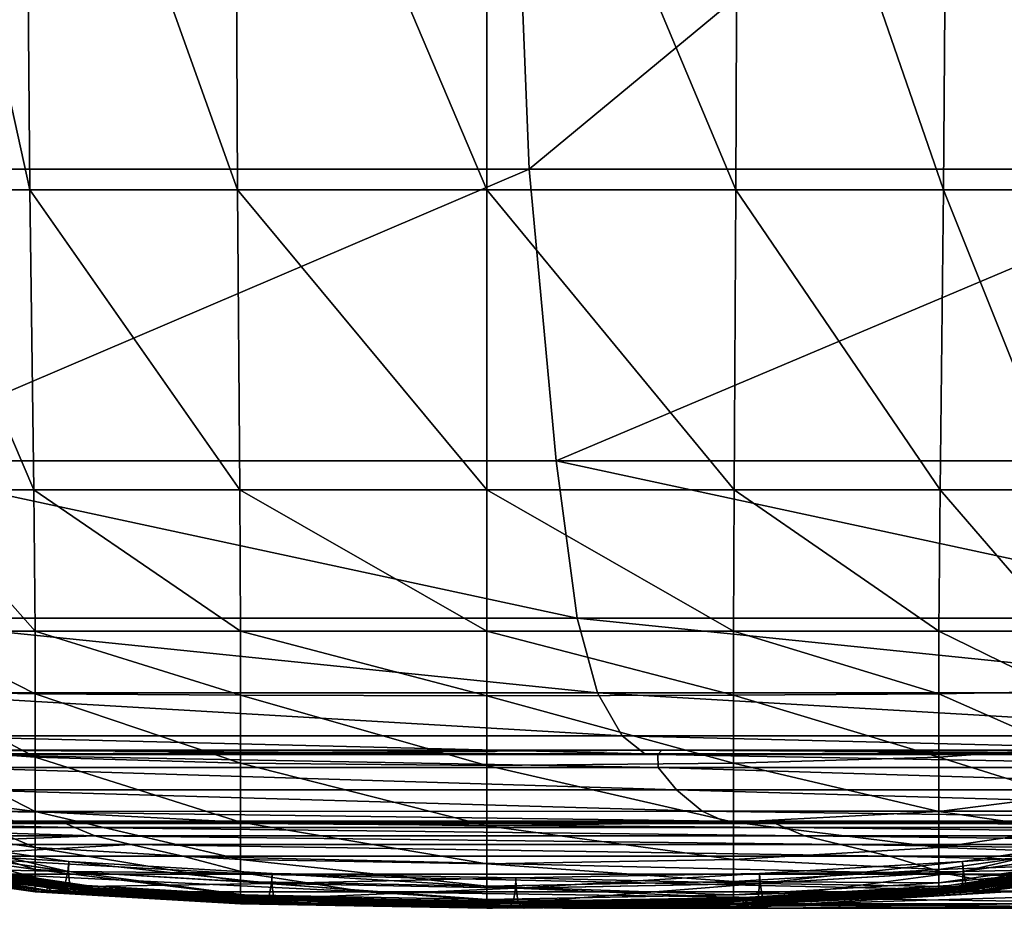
# Model space of a CAD drawing. Header units: millimetres. Extents: x 2387 to 13955, y -4964 to 364.
# Tile 549 of 656: x 7012 to 7052, y -3437 to -3400. Entities that reach past the tile are written whole.
import ezdxf

# ---------------------------------------------------------------- set-up
doc = ezdxf.new("R2010")
doc.units = ezdxf.units.MM
doc.header["$MEASUREMENT"] = 0
doc.layers.add('Predefinito', color=7, linetype='Continuous', true_color=0x000000)

msp = doc.modelspace()

# ---------------------------------------------------------------- linework, layer by layer
at = {"layer": 'Predefinito'}
for points in [[(7032.004, -3383.029, 608.076), (7003.126, -3383.029, 485.821), (7004.087, -3406.52, 485.835)], [(7004.087, -3406.52, 485.835), (7032.955, -3406.52, 608.077), (7032.004, -3383.029, 608.076)], [(7061.327, -3383.029, 730.331), (7032.004, -3383.029, 608.076), (7032.955, -3406.52, 608.077)], [(7032.955, -3406.52, 608.077), (7062.077, -3406.52, 730.32), (7061.327, -3383.029, 730.331)], [(7012.684, -3407.361, 12.171), (7007.626, -3407.361, 12.171), (7007.372, -3383.239, 12.171)], [(7007.372, -3383.239, 12.171), (7012.482, -3383.239, 12.171), (7012.684, -3407.361, 12.171)], [(7021.115, -3407.361, 12.171), (7012.684, -3407.361, 12.171), (7012.482, -3383.239, 12.171)], [(7012.482, -3383.239, 12.171), (7021, -3383.239, 12.171), (7021.115, -3407.361, 12.171)], [(7031.232, -3407.361, 12.171), (7021.115, -3407.361, 12.171), (7021, -3383.239, 12.171)], [(7021, -3383.239, 12.171), (7031.222, -3383.239, 12.171), (7031.232, -3407.361, 12.171)], [(7041.349, -3407.361, 12.171), (7031.232, -3407.361, 12.171), (7031.222, -3383.239, 12.171)], [(7031.222, -3383.239, 12.171), (7041.443, -3383.239, 12.171), (7041.349, -3407.361, 12.171)], [(7049.78, -3407.361, 12.171), (7041.349, -3407.361, 12.171), (7041.443, -3383.239, 12.171)], [(7041.443, -3383.239, 12.171), (7049.961, -3383.239, 12.171), (7049.78, -3407.361, 12.171)], [(7054.838, -3407.361, 12.171), (7049.78, -3407.361, 12.171), (7049.961, -3383.239, 12.171)], [(7049.961, -3383.239, 12.171), (7055.072, -3383.239, 12.171), (7054.838, -3407.361, 12.171)], [(7032.955, -3406.52, 608.077), (7004.087, -3406.52, 485.835), (7005.216, -3418.354, 485.845)], [(7005.216, -3418.354, 485.845), (7034.049, -3418.354, 608.078), (7032.955, -3406.52, 608.077)], [(7062.077, -3406.52, 730.32), (7032.955, -3406.52, 608.077), (7034.049, -3418.354, 608.078)], [(7034.049, -3418.354, 608.078), (7062.944, -3418.354, 730.311), (7062.077, -3406.52, 730.32)], [(7007.626, -3407.361, 12.171), (7012.684, -3407.361, 12.171), (7012.84, -3419.539, 12.261)], [(7012.84, -3419.539, 12.261), (7007.822, -3419.539, 12.261), (7007.626, -3407.361, 12.171)], [(7012.684, -3407.361, 12.171), (7021.115, -3407.361, 12.171), (7021.204, -3419.539, 12.261)], [(7021.204, -3419.539, 12.261), (7012.84, -3419.539, 12.261), (7012.684, -3407.361, 12.171)], [(7021.115, -3407.361, 12.171), (7031.232, -3407.361, 12.171), (7031.24, -3419.539, 12.261)], [(7031.24, -3419.539, 12.261), (7021.204, -3419.539, 12.261), (7021.115, -3407.361, 12.171)], [(7031.232, -3407.361, 12.171), (7041.349, -3407.361, 12.171), (7041.276, -3419.539, 12.261)], [(7041.276, -3419.539, 12.261), (7031.24, -3419.539, 12.261), (7031.232, -3407.361, 12.171)], [(7049.639, -3419.539, 12.261), (7041.276, -3419.539, 12.261), (7041.349, -3407.361, 12.171)], [(7041.349, -3407.361, 12.171), (7049.78, -3407.361, 12.171), (7049.639, -3419.539, 12.261)], [(7054.657, -3419.539, 12.261), (7049.639, -3419.539, 12.261), (7049.78, -3407.361, 12.171)], [(7049.78, -3407.361, 12.171), (7054.838, -3407.361, 12.171), (7054.657, -3419.539, 12.261)], [(7034.903, -3424.746, 608.078), (7034.049, -3418.354, 608.078), (7005.216, -3418.354, 485.845)], [(7005.216, -3418.354, 485.845), (7006.082, -3424.746, 485.849), (7034.903, -3424.746, 608.078)], [(7034.049, -3418.354, 608.078), (7034.903, -3424.746, 608.078), (7063.723, -3424.746, 730.308)], [(7063.723, -3424.746, 730.308), (7062.944, -3418.354, 730.311), (7034.049, -3418.354, 608.078)], [(7012.892, -3425.28, 12.531), (7007.888, -3425.28, 12.531), (7007.822, -3419.539, 12.261)], [(7007.822, -3419.539, 12.261), (7012.84, -3419.539, 12.261), (7012.892, -3425.28, 12.531)], [(7021.233, -3425.28, 12.531), (7012.892, -3425.28, 12.531), (7012.84, -3419.539, 12.261)], [(7012.84, -3419.539, 12.261), (7021.204, -3419.539, 12.261), (7021.233, -3425.28, 12.531)], [(7031.242, -3425.28, 12.531), (7021.233, -3425.28, 12.531), (7021.204, -3419.539, 12.261)], [(7021.204, -3419.539, 12.261), (7031.24, -3419.539, 12.261), (7031.242, -3425.28, 12.531)], [(7041.251, -3425.28, 12.531), (7031.242, -3425.28, 12.531), (7031.24, -3419.539, 12.261)], [(7031.24, -3419.539, 12.261), (7041.276, -3419.539, 12.261), (7041.251, -3425.28, 12.531)], [(7049.592, -3425.28, 12.531), (7041.251, -3425.28, 12.531), (7041.276, -3419.539, 12.261)], [(7041.276, -3419.539, 12.261), (7049.639, -3419.539, 12.261), (7049.592, -3425.28, 12.531)], [(7054.597, -3425.28, 12.531), (7049.592, -3425.28, 12.531), (7049.639, -3419.539, 12.261)], [(7049.639, -3419.539, 12.261), (7054.657, -3419.539, 12.261), (7054.597, -3425.28, 12.531)], [(7035.729, -3427.775, 608.078), (7034.903, -3424.746, 608.078), (7006.082, -3424.746, 485.849)], [(7006.082, -3424.746, 485.849), (7006.908, -3427.776, 485.849), (7035.729, -3427.775, 608.078)], [(7034.903, -3424.746, 608.078), (7035.729, -3427.775, 608.078), (7064.549, -3427.775, 730.308)], [(7064.549, -3427.775, 730.308), (7063.723, -3424.746, 730.308), (7034.903, -3424.746, 608.078)], [(7007.888, -3425.28, 12.531), (7012.892, -3425.28, 12.531), (7012.892, -3427.819, 13.072)], [(7012.892, -3427.819, 13.072), (7007.888, -3427.729, 13.072), (7007.888, -3425.28, 12.531)], [(7012.892, -3425.28, 12.531), (7021.233, -3425.28, 12.531), (7021.233, -3427.88, 13.072)], [(7021.233, -3427.88, 13.072), (7012.892, -3427.819, 13.072), (7012.892, -3425.28, 12.531)], [(7021.233, -3425.28, 12.531), (7031.242, -3425.28, 12.531), (7031.242, -3427.903, 13.072)], [(7031.242, -3427.903, 13.072), (7021.233, -3427.88, 13.072), (7021.233, -3425.28, 12.531)], [(7031.242, -3425.28, 12.531), (7041.251, -3425.28, 12.531), (7041.251, -3427.88, 13.072)], [(7041.251, -3427.88, 13.072), (7031.242, -3427.903, 13.072), (7031.242, -3425.28, 12.531)], [(7041.251, -3425.28, 12.531), (7049.592, -3425.28, 12.531), (7049.592, -3427.819, 13.072)], [(7049.592, -3427.819, 13.072), (7041.251, -3427.88, 13.072), (7041.251, -3425.28, 12.531)], [(7049.592, -3425.28, 12.531), (7054.597, -3425.28, 12.531), (7054.597, -3427.729, 13.072)], [(7054.597, -3427.729, 13.072), (7049.592, -3427.819, 13.072), (7049.592, -3425.28, 12.531)], [(7036.738, -3429.519, 608.078), (7035.729, -3427.775, 608.078), (7006.908, -3427.776, 485.849)], [(7006.908, -3427.776, 485.849), (7007.918, -3429.52, 485.849), (7036.738, -3429.519, 608.078)], [(7012.892, -3430.39, 13.973), (7007.888, -3430.028, 13.973), (7007.888, -3427.729, 13.072)], [(7007.888, -3427.729, 13.072), (7012.892, -3427.819, 13.072), (7012.892, -3430.39, 13.973)], [(7021.233, -3430.632, 13.973), (7012.892, -3430.39, 13.973), (7012.892, -3427.819, 13.072)], [(7012.892, -3427.819, 13.072), (7021.233, -3427.88, 13.072), (7021.233, -3430.632, 13.973)], [(7031.242, -3430.724, 13.973), (7021.233, -3430.632, 13.973), (7021.233, -3427.88, 13.072)], [(7021.233, -3427.88, 13.072), (7031.242, -3427.903, 13.072), (7031.242, -3430.724, 13.973)], [(7031.242, -3427.903, 13.072), (7041.251, -3427.88, 13.072), (7041.251, -3430.632, 13.973)], [(7041.251, -3430.632, 13.973), (7031.242, -3430.724, 13.973), (7031.242, -3427.903, 13.072)], [(7035.729, -3427.775, 608.078), (7036.738, -3429.519, 608.078), (7065.559, -3429.519, 730.308)], [(7065.559, -3429.519, 730.308), (7064.549, -3427.775, 730.308), (7035.729, -3427.775, 608.078)], [(7041.251, -3427.88, 13.072), (7049.592, -3427.819, 13.072), (7049.592, -3430.39, 13.973)], [(7049.592, -3430.39, 13.973), (7041.251, -3430.632, 13.973), (7041.251, -3427.88, 13.072)], [(7049.592, -3427.819, 13.072), (7054.597, -3427.729, 13.072), (7054.597, -3430.028, 13.973)], [(7054.597, -3430.028, 13.973), (7049.592, -3430.39, 13.973), (7049.592, -3427.819, 13.072)], [(7037.649, -3430.261, 608.06), (7036.738, -3429.519, 608.078), (7007.918, -3429.52, 485.849)], [(7007.918, -3429.52, 485.849), (7008.829, -3430.261, 485.831), (7037.649, -3430.261, 608.06)], [(7036.738, -3429.519, 608.078), (7037.649, -3430.261, 608.06), (7066.47, -3430.26, 730.29)], [(7066.47, -3430.26, 730.29), (7065.559, -3429.519, 730.308), (7036.738, -3429.519, 608.078)], [(7007.888, -3430.028, 13.973), (7012.892, -3430.39, 13.973), (7012.892, -3432.6, 15.235)], [(7012.892, -3432.6, 15.235), (7007.888, -3431.966, 15.235), (7007.888, -3430.028, 13.973)], [(7038.179, -3430.281, 608.005), (7037.649, -3430.261, 608.06), (7008.829, -3430.261, 485.831)], [(7008.829, -3430.261, 485.831), (7009.359, -3430.282, 485.778), (7038.179, -3430.281, 608.005)], [(7038.349, -3430.112, 607.968), (7038.179, -3430.281, 608.005), (7009.359, -3430.282, 485.778)], [(7009.359, -3430.282, 485.778), (7009.529, -3430.112, 485.742), (7038.349, -3430.112, 607.968)], [(7009.529, -3430.112, 485.742), (7009.359, -3430.282, 485.778), (7038.179, -3430.281, 608.005)], [(7038.2, -3430.811, 608.06), (7038.179, -3430.281, 608.005), (7009.359, -3430.282, 485.778)], [(7009.359, -3430.282, 485.778), (7009.38, -3430.812, 485.831), (7038.2, -3430.811, 608.06)], [(7038.179, -3430.281, 608.005), (7038.349, -3430.112, 607.968), (7009.529, -3430.112, 485.742)], [(7012.892, -3430.39, 13.973), (7021.233, -3430.632, 13.973), (7021.233, -3433.024, 15.235)], [(7021.233, -3433.024, 15.235), (7012.892, -3432.6, 15.235), (7012.892, -3430.39, 13.973)], [(7067, -3430.281, 730.237), (7066.47, -3430.26, 730.29), (7037.649, -3430.261, 608.06)], [(7037.649, -3430.261, 608.06), (7038.179, -3430.281, 608.005), (7067, -3430.281, 730.237)], [(7038.179, -3430.281, 608.005), (7038.349, -3430.112, 607.968), (7067.17, -3430.111, 730.202)], [(7067.17, -3430.111, 730.202), (7067, -3430.281, 730.237), (7038.179, -3430.281, 608.005)], [(7038.349, -3430.112, 607.968), (7038.179, -3430.281, 608.005), (7067, -3430.281, 730.237)], [(7038.179, -3430.281, 608.005), (7038.2, -3430.811, 608.06), (7067.021, -3430.811, 730.29)], [(7067.021, -3430.811, 730.29), (7067, -3430.281, 730.237), (7038.179, -3430.281, 608.005)], [(7067, -3430.281, 730.237), (7067.17, -3430.111, 730.202), (7038.349, -3430.112, 607.968)], [(7041.251, -3430.632, 13.973), (7049.592, -3430.39, 13.973), (7049.592, -3432.6, 15.235)], [(7049.592, -3430.39, 13.973), (7054.597, -3430.028, 13.973), (7054.597, -3431.966, 15.235)], [(7054.597, -3431.966, 15.235), (7049.592, -3432.6, 15.235), (7049.592, -3430.39, 13.973)], [(7021.233, -3430.632, 13.973), (7031.242, -3430.724, 13.973), (7031.242, -3433.184, 15.235)], [(7031.242, -3433.184, 15.235), (7021.233, -3433.024, 15.235), (7021.233, -3430.632, 13.973)], [(7031.242, -3430.724, 13.973), (7041.251, -3430.632, 13.973), (7041.251, -3433.024, 15.235)], [(7041.251, -3433.024, 15.235), (7031.242, -3433.184, 15.235), (7031.242, -3430.724, 13.973)], [(7049.592, -3432.6, 15.235), (7041.251, -3433.024, 15.235), (7041.251, -3430.632, 13.973)], [(7038.941, -3431.722, 608.078), (7038.2, -3430.811, 608.06), (7009.38, -3430.812, 485.831)], [(7009.38, -3430.812, 485.831), (7010.121, -3431.723, 485.849), (7038.941, -3431.722, 608.078)], [(7038.2, -3430.811, 608.06), (7038.941, -3431.722, 608.078), (7067.762, -3431.722, 730.308)], [(7067.762, -3431.722, 730.308), (7067.021, -3430.811, 730.29), (7038.2, -3430.811, 608.06)], [(7012.892, -3434.057, 16.857), (7007.888, -3433.333, 16.857), (7007.888, -3431.966, 15.235)], [(7007.888, -3431.966, 15.235), (7012.892, -3432.6, 15.235), (7012.892, -3434.057, 16.857)], [(7039.975, -3432.59, 608.078), (7038.941, -3431.722, 608.078), (7010.121, -3431.723, 485.849)], [(7010.121, -3431.723, 485.849), (7011.155, -3432.591, 485.849), (7039.975, -3432.59, 608.078)], [(7038.941, -3431.722, 608.078), (7039.975, -3432.59, 608.078), (7068.796, -3432.59, 730.308)], [(7068.796, -3432.59, 730.308), (7067.762, -3431.722, 730.308), (7038.941, -3431.722, 608.078)], [(7049.592, -3432.6, 15.235), (7054.597, -3431.966, 15.235), (7054.597, -3433.333, 16.857)], [(7040.873, -3432.99, 608.078), (7039.975, -3432.59, 608.078), (7011.155, -3432.591, 485.849)], [(7011.155, -3432.591, 485.849), (7012.053, -3432.991, 485.849), (7040.873, -3432.99, 608.078)], [(7021.233, -3434.542, 16.857), (7012.892, -3434.057, 16.857), (7012.892, -3432.6, 15.235)], [(7012.892, -3432.6, 15.235), (7021.233, -3433.024, 15.235), (7021.233, -3434.542, 16.857)], [(7039.975, -3432.59, 608.078), (7040.873, -3432.99, 608.078), (7069.694, -3432.99, 730.308)], [(7069.694, -3432.99, 730.308), (7068.796, -3432.59, 730.308), (7039.975, -3432.59, 608.078)], [(7041.251, -3433.024, 15.235), (7049.592, -3432.6, 15.235), (7049.592, -3434.057, 16.857)], [(7054.597, -3433.333, 16.857), (7049.592, -3434.057, 16.857), (7049.592, -3432.6, 15.235)], [(7002.343, -3433.087, 440.652), (7012.819, -3433.085, 485.847), (7012.053, -3432.991, 485.849)], [(7012.819, -3433.085, 485.847), (7002.343, -3433.087, 440.652), (7002.979, -3433.038, 440.646)], [(7013.457, -3433.037, 485.84), (7002.979, -3433.038, 440.646), (7003.527, -3433.031, 440.641)], [(7002.979, -3433.038, 440.646), (7013.457, -3433.037, 485.84), (7012.819, -3433.085, 485.847)], [(7003.527, -3433.031, 440.641), (7014.007, -3433.029, 485.835), (7013.457, -3433.037, 485.84)], [(7014.512, -3433.248, 485.84), (7014.007, -3433.029, 485.835), (7003.527, -3433.031, 440.641)], [(7003.527, -3433.031, 440.641), (7004.03, -3433.248, 440.645), (7014.512, -3433.248, 485.84)], [(7041.639, -3433.084, 608.076), (7040.873, -3432.99, 608.078), (7012.053, -3432.991, 485.849)], [(7012.053, -3432.991, 485.849), (7012.819, -3433.085, 485.847), (7041.639, -3433.084, 608.076)], [(7042.277, -3433.036, 608.069), (7041.639, -3433.084, 608.076), (7012.819, -3433.085, 485.847)], [(7012.819, -3433.085, 485.847), (7013.457, -3433.037, 485.84), (7042.277, -3433.036, 608.069)], [(7042.827, -3433.029, 608.064), (7042.277, -3433.036, 608.069), (7013.457, -3433.037, 485.84)], [(7013.457, -3433.037, 485.84), (7014.007, -3433.029, 485.835), (7042.827, -3433.029, 608.064)], [(7043.333, -3433.247, 608.069), (7042.827, -3433.029, 608.064), (7014.007, -3433.029, 485.835)], [(7014.007, -3433.029, 485.835), (7014.512, -3433.248, 485.84), (7043.333, -3433.247, 608.069)], [(7031.242, -3434.725, 16.857), (7021.233, -3434.542, 16.857), (7021.233, -3433.024, 15.235)], [(7021.233, -3433.024, 15.235), (7031.242, -3433.184, 15.235), (7031.242, -3434.725, 16.857)], [(7031.242, -3433.184, 15.235), (7041.251, -3433.024, 15.235), (7041.251, -3434.542, 16.857)], [(7041.251, -3434.542, 16.857), (7031.242, -3434.725, 16.857), (7031.242, -3433.184, 15.235)], [(7040.873, -3432.99, 608.078), (7041.639, -3433.084, 608.076), (7070.46, -3433.085, 730.305)], [(7070.46, -3433.085, 730.305), (7069.694, -3432.99, 730.308), (7040.873, -3432.99, 608.078)], [(7049.592, -3434.057, 16.857), (7041.251, -3434.542, 16.857), (7041.251, -3433.024, 15.235)], [(7041.639, -3433.084, 608.076), (7042.277, -3433.036, 608.069), (7071.098, -3433.036, 730.298)], [(7071.098, -3433.036, 730.298), (7070.46, -3433.085, 730.305), (7041.639, -3433.084, 608.076)], [(7042.277, -3433.036, 608.069), (7042.827, -3433.029, 608.064), (7071.648, -3433.029, 730.293)], [(7071.648, -3433.029, 730.293), (7071.098, -3433.036, 730.298), (7042.277, -3433.036, 608.069)], [(7042.827, -3433.029, 608.064), (7043.333, -3433.247, 608.069), (7072.153, -3433.247, 730.298)], [(7072.153, -3433.247, 730.298), (7071.648, -3433.029, 730.293), (7042.827, -3433.029, 608.064)], [(7004.03, -3433.248, 440.645), (7004.838, -3433.585, 440.652), (7015.32, -3433.585, 485.847)], [(7015.32, -3433.585, 485.847), (7014.512, -3433.248, 485.84), (7004.03, -3433.248, 440.645)], [(7015.32, -3433.585, 485.847), (7004.838, -3433.585, 440.652), (7006.299, -3433.936, 440.654)], [(7006.299, -3433.936, 440.654), (7016.78, -3433.936, 485.849), (7015.32, -3433.585, 485.847)], [(7007.888, -3433.333, 16.857), (7012.892, -3434.057, 16.857), (7012.892, -3434.958, 18.84)], [(7012.892, -3434.958, 18.84), (7007.888, -3434.234, 18.84), (7007.888, -3433.333, 16.857)], [(7044.142, -3433.585, 608.076), (7043.333, -3433.247, 608.069), (7014.512, -3433.248, 485.84)], [(7014.512, -3433.248, 485.84), (7015.32, -3433.585, 485.847), (7044.142, -3433.585, 608.076)], [(7045.601, -3433.935, 608.078), (7044.142, -3433.585, 608.076), (7015.32, -3433.585, 485.847)], [(7015.32, -3433.585, 485.847), (7016.78, -3433.936, 485.849), (7045.601, -3433.935, 608.078)], [(7043.333, -3433.247, 608.069), (7044.142, -3433.585, 608.076), (7072.962, -3433.585, 730.305)], [(7072.962, -3433.585, 730.305), (7072.153, -3433.247, 730.298), (7043.333, -3433.247, 608.069)], [(7044.142, -3433.585, 608.076), (7045.601, -3433.935, 608.078), (7074.421, -3433.935, 730.307)], [(7074.421, -3433.935, 730.307), (7072.962, -3433.585, 730.305), (7044.142, -3433.585, 608.076)], [(7049.592, -3434.057, 16.857), (7054.597, -3433.333, 16.857), (7054.597, -3434.234, 18.84)], [(7016.78, -3433.936, 485.849), (7006.299, -3433.936, 440.654), (7008.459, -3434.414, 440.657)], [(7008.459, -3434.414, 440.657), (7018.894, -3434.414, 485.852), (7016.78, -3433.936, 485.849)], [(7014.266, -3434.624, 426.682), (7009.317, -3433.9, 426.672), (7009.27, -3434.312, 426.572)], [(7014.25, -3435.036, 426.79), (7009.294, -3434.312, 426.782), (7009.317, -3433.9, 426.672)], [(7009.317, -3433.9, 426.672), (7014.266, -3434.624, 426.682), (7014.25, -3435.036, 426.79)], [(7047.592, -3434.414, 608.078), (7045.601, -3433.935, 608.078), (7016.78, -3433.936, 485.849)], [(7016.78, -3433.936, 485.849), (7018.894, -3434.414, 485.852), (7047.592, -3434.414, 608.078)], [(7045.601, -3433.935, 608.078), (7047.592, -3434.414, 608.078), (7076.29, -3434.414, 730.305)], [(7076.29, -3434.414, 730.305), (7074.421, -3433.935, 730.307), (7045.601, -3433.935, 608.078)], [(7050.557, -3434.624, 426.748), (7055.505, -3433.9, 426.757), (7055.55, -3434.312, 426.859)], [(7055.505, -3433.9, 426.757), (7050.557, -3434.624, 426.748), (7050.575, -3435.036, 426.641)], [(7050.575, -3435.036, 426.641), (7055.531, -3434.312, 426.649), (7055.505, -3433.9, 426.757)], [(7012.892, -3435.499, 21.183), (7007.888, -3434.775, 21.183), (7007.888, -3434.234, 18.84)], [(7007.888, -3434.234, 18.84), (7012.892, -3434.958, 18.84), (7012.892, -3435.499, 21.183)], [(7014.226, -3435.036, 426.58), (7009.27, -3434.312, 426.572), (7009.117, -3434.93, 425.705)], [(7009.27, -3434.312, 426.572), (7014.226, -3435.036, 426.58), (7014.266, -3434.624, 426.682)], [(7009.294, -3434.312, 426.782), (7014.25, -3435.036, 426.79), (7014.306, -3435.654, 427.668)], [(7014.306, -3435.654, 427.668), (7009.341, -3434.93, 427.661), (7009.294, -3434.312, 426.782)], [(7012.892, -3434.057, 16.857), (7021.233, -3434.542, 16.857), (7021.233, -3435.444, 18.84)], [(7021.233, -3435.444, 18.84), (7012.892, -3434.958, 18.84), (7012.892, -3434.057, 16.857)], [(7041.251, -3434.542, 16.857), (7049.592, -3434.057, 16.857), (7049.592, -3434.958, 18.84)], [(7054.597, -3434.234, 18.84), (7049.592, -3434.958, 18.84), (7049.592, -3434.057, 16.857)], [(7049.592, -3434.958, 18.84), (7054.597, -3434.234, 18.84), (7054.597, -3434.775, 21.183)], [(7055.531, -3434.312, 426.649), (7050.575, -3435.036, 426.641), (7050.537, -3435.654, 425.761)], [(7050.537, -3435.654, 425.761), (7055.508, -3434.93, 425.767), (7055.531, -3434.312, 426.649)], [(7055.55, -3434.312, 426.859), (7050.594, -3435.036, 426.851), (7050.557, -3434.624, 426.748)], [(7050.594, -3435.036, 426.851), (7055.55, -3434.312, 426.859), (7055.68, -3434.93, 427.732)], [(7007.888, -3434.775, 21.183), (7012.892, -3435.499, 21.183), (7012.892, -3435.769, 70.834)], [(7012.892, -3435.769, 70.834), (7007.888, -3435.046, 70.834), (7007.888, -3434.775, 21.183)], [(7008.459, -3434.414, 440.657), (7011.364, -3435.136, 440.666), (7021.666, -3435.136, 485.861)], [(7021.666, -3435.136, 485.861), (7018.894, -3434.414, 485.852), (7008.459, -3434.414, 440.657)], [(7022.514, -3435.11, 426.697), (7014.266, -3434.624, 426.682), (7014.226, -3435.036, 426.58)], [(7022.51, -3435.521, 426.804), (7014.25, -3435.036, 426.79), (7014.266, -3434.624, 426.682)], [(7014.266, -3434.624, 426.682), (7022.514, -3435.11, 426.697), (7022.51, -3435.521, 426.804)], [(7049.995, -3435.136, 608.078), (7047.592, -3434.414, 608.078), (7018.894, -3434.414, 485.852)], [(7018.894, -3434.414, 485.852), (7021.666, -3435.136, 485.861), (7049.995, -3435.136, 608.078)], [(7021.233, -3434.542, 16.857), (7031.242, -3434.725, 16.857), (7031.242, -3435.627, 18.84)], [(7031.242, -3435.627, 18.84), (7021.233, -3435.444, 18.84), (7021.233, -3434.542, 16.857)], [(7031.242, -3434.725, 16.857), (7041.251, -3434.542, 16.857), (7041.251, -3435.444, 18.84)], [(7041.251, -3435.444, 18.84), (7031.242, -3435.627, 18.84), (7031.242, -3434.725, 16.857)], [(7049.592, -3434.958, 18.84), (7041.251, -3435.444, 18.84), (7041.251, -3434.542, 16.857)], [(7050.557, -3434.624, 426.748), (7042.309, -3435.11, 426.733), (7042.314, -3435.521, 426.627)], [(7042.309, -3435.11, 426.733), (7050.557, -3434.624, 426.748), (7050.594, -3435.036, 426.851)], [(7042.314, -3435.521, 426.627), (7050.575, -3435.036, 426.641), (7050.557, -3434.624, 426.748)], [(7047.592, -3434.414, 608.078), (7049.995, -3435.136, 608.078), (7078.325, -3435.136, 730.296)], [(7078.325, -3435.136, 730.296), (7076.29, -3434.414, 730.305), (7047.592, -3434.414, 608.078)], [(7054.597, -3434.775, 21.183), (7049.592, -3435.499, 21.183), (7049.592, -3434.958, 18.84)], [(7049.592, -3435.499, 21.183), (7054.597, -3434.775, 21.183), (7054.597, -3435.046, 70.834)], [(7012.892, -3435.86, 214.742), (7007.888, -3435.136, 214.742), (7007.888, -3435.046, 70.834)], [(7007.888, -3435.046, 70.834), (7012.892, -3435.769, 70.834), (7012.892, -3435.86, 214.742)], [(7007.888, -3435.136, 214.742), (7012.892, -3435.86, 214.742), (7012.955, -3435.86, 359.721)], [(7012.955, -3435.86, 359.721), (7007.952, -3435.136, 359.72), (7007.888, -3435.136, 214.742)], [(7013.144, -3435.86, 412.584), (7008.146, -3435.136, 412.582), (7007.952, -3435.136, 359.72)], [(7007.952, -3435.136, 359.72), (7012.955, -3435.86, 359.721), (7013.144, -3435.86, 412.584)], [(7013.337, -3435.816, 417.734), (7008.344, -3435.092, 417.732), (7008.146, -3435.136, 412.582)], [(7008.146, -3435.136, 412.582), (7013.144, -3435.86, 412.584), (7013.337, -3435.816, 417.734)], [(7013.413, -3435.685, 419.574), (7008.425, -3434.961, 419.571), (7008.344, -3435.092, 417.732)], [(7008.344, -3435.092, 417.732), (7013.337, -3435.816, 417.734), (7013.413, -3435.685, 419.574)], [(7013.429, -3435.598, 419.758), (7008.443, -3434.874, 419.755), (7008.425, -3434.961, 419.571)], [(7008.425, -3434.961, 419.571), (7013.413, -3435.685, 419.574), (7013.429, -3435.598, 419.758)], [(7013.441, -3435.685, 419.944), (7008.453, -3434.961, 419.941), (7008.443, -3434.874, 419.755)], [(7008.443, -3434.874, 419.755), (7013.429, -3435.598, 419.758), (7013.441, -3435.685, 419.944)], [(7008.453, -3434.961, 419.941), (7013.441, -3435.685, 419.944), (7013.536, -3435.816, 420.877)], [(7013.536, -3435.816, 420.877), (7008.549, -3435.092, 420.874), (7008.453, -3434.961, 419.941)], [(7013.805, -3435.86, 423.306), (7008.823, -3435.136, 423.301), (7008.549, -3435.092, 420.874)], [(7008.549, -3435.092, 420.874), (7013.536, -3435.816, 420.877), (7013.805, -3435.86, 423.306)], [(7014.087, -3435.654, 425.712), (7009.117, -3434.93, 425.705), (7008.823, -3435.136, 423.301)], [(7008.823, -3435.136, 423.301), (7013.805, -3435.86, 423.306), (7014.087, -3435.654, 425.712)], [(7009.117, -3434.93, 425.705), (7014.087, -3435.654, 425.712), (7014.226, -3435.036, 426.58)], [(7014.561, -3435.86, 430.078), (7009.599, -3435.136, 430.07), (7009.341, -3434.93, 427.661)], [(7009.341, -3434.93, 427.661), (7014.306, -3435.654, 427.668), (7014.561, -3435.86, 430.078)], [(7014.835, -3435.816, 432.506), (7009.881, -3435.092, 432.496), (7009.599, -3435.136, 430.07)], [(7009.599, -3435.136, 430.07), (7014.561, -3435.86, 430.078), (7014.835, -3435.816, 432.506)], [(7014.948, -3435.685, 433.438), (7009.999, -3434.962, 433.426), (7009.881, -3435.092, 432.496)], [(7009.881, -3435.092, 432.496), (7014.835, -3435.816, 432.506), (7014.948, -3435.685, 433.438)], [(7014.978, -3435.598, 433.622), (7010.031, -3434.874, 433.61), (7009.999, -3434.962, 433.426)], [(7009.999, -3434.962, 433.426), (7014.948, -3435.685, 433.438), (7014.978, -3435.598, 433.622)], [(7015.003, -3435.685, 433.807), (7010.056, -3434.962, 433.796), (7010.031, -3434.874, 433.61)], [(7010.031, -3434.874, 433.61), (7014.978, -3435.598, 433.622), (7015.003, -3435.685, 433.807)], [(7010.056, -3434.962, 433.796), (7015.003, -3435.685, 433.807), (7015.335, -3435.816, 435.62)], [(7015.335, -3435.816, 435.62), (7010.393, -3435.092, 435.607), (7010.056, -3434.962, 433.796)], [(7016.282, -3435.86, 440.684), (7011.364, -3435.136, 440.666), (7010.393, -3435.092, 435.607)], [(7010.393, -3435.092, 435.607), (7015.335, -3435.816, 435.62), (7016.282, -3435.86, 440.684)], [(7011.364, -3435.136, 440.666), (7016.282, -3435.86, 440.684), (7026.316, -3435.86, 485.877)], [(7026.316, -3435.86, 485.877), (7021.666, -3435.136, 485.861), (7011.364, -3435.136, 440.666)], [(7021.233, -3435.984, 21.183), (7012.892, -3435.499, 21.183), (7012.892, -3434.958, 18.84)], [(7012.892, -3434.958, 18.84), (7021.233, -3435.444, 18.84), (7021.233, -3435.984, 21.183)], [(7022.487, -3435.521, 426.594), (7014.226, -3435.036, 426.58), (7014.087, -3435.654, 425.712)], [(7014.226, -3435.036, 426.58), (7022.487, -3435.521, 426.594), (7022.514, -3435.11, 426.697)], [(7014.25, -3435.036, 426.79), (7022.51, -3435.521, 426.804), (7022.581, -3436.139, 427.681)], [(7022.581, -3436.139, 427.681), (7014.306, -3435.654, 427.668), (7014.25, -3435.036, 426.79)], [(7053.909, -3435.86, 608.078), (7049.995, -3435.136, 608.078), (7021.666, -3435.136, 485.861)], [(7021.666, -3435.136, 485.861), (7026.316, -3435.86, 485.877), (7053.909, -3435.86, 608.078)], [(7032.411, -3435.293, 426.715), (7022.514, -3435.11, 426.697), (7022.487, -3435.521, 426.594)], [(7032.422, -3435.704, 426.821), (7022.51, -3435.521, 426.804), (7022.514, -3435.11, 426.697)], [(7022.514, -3435.11, 426.697), (7032.411, -3435.293, 426.715), (7032.422, -3435.704, 426.821)], [(7032.401, -3435.704, 426.61), (7042.314, -3435.521, 426.627), (7042.309, -3435.11, 426.733)], [(7042.309, -3435.11, 426.733), (7032.411, -3435.293, 426.715), (7032.401, -3435.704, 426.61)], [(7032.411, -3435.293, 426.715), (7042.309, -3435.11, 426.733), (7042.334, -3435.521, 426.837)], [(7041.251, -3435.444, 18.84), (7049.592, -3434.958, 18.84), (7049.592, -3435.499, 21.183)], [(7050.575, -3435.036, 426.641), (7042.314, -3435.521, 426.627), (7042.253, -3436.139, 425.75)], [(7042.253, -3436.139, 425.75), (7050.537, -3435.654, 425.761), (7050.575, -3435.036, 426.641)], [(7050.594, -3435.036, 426.851), (7042.334, -3435.521, 426.837), (7042.309, -3435.11, 426.733)], [(7042.334, -3435.521, 426.837), (7050.594, -3435.036, 426.851), (7050.715, -3435.654, 427.724)], [(7049.592, -3435.769, 70.834), (7054.597, -3435.046, 70.834), (7054.597, -3435.136, 214.742)], [(7054.597, -3435.046, 70.834), (7049.592, -3435.769, 70.834), (7049.592, -3435.499, 21.183)], [(7054.597, -3435.136, 214.742), (7049.592, -3435.86, 214.742), (7049.592, -3435.769, 70.834)], [(7049.592, -3435.86, 214.742), (7054.597, -3435.136, 214.742), (7054.646, -3435.136, 359.723)], [(7054.646, -3435.136, 359.723), (7049.643, -3435.86, 359.723), (7049.592, -3435.86, 214.742)], [(7054.794, -3435.136, 412.595), (7049.796, -3435.86, 412.594), (7049.643, -3435.86, 359.723)], [(7049.643, -3435.86, 359.723), (7054.646, -3435.136, 359.723), (7054.794, -3435.136, 412.595)], [(7049.796, -3435.86, 412.594), (7054.794, -3435.136, 412.595), (7054.94, -3435.092, 417.754)], [(7054.94, -3435.092, 417.754), (7049.948, -3435.816, 417.752), (7049.796, -3435.86, 412.594)], [(7054.983, -3434.961, 419.598), (7049.994, -3435.685, 419.595), (7049.948, -3435.816, 417.752)], [(7049.948, -3435.816, 417.752), (7054.94, -3435.092, 417.754), (7054.983, -3434.961, 419.598)], [(7049.994, -3435.685, 419.595), (7054.983, -3434.961, 419.598), (7054.983, -3434.874, 419.783)], [(7054.983, -3434.874, 419.783), (7049.997, -3435.598, 419.78), (7049.994, -3435.685, 419.595)], [(7049.995, -3435.136, 608.078), (7053.909, -3435.86, 608.078), (7081.501, -3435.86, 730.28)], [(7081.501, -3435.86, 730.28), (7078.325, -3435.136, 730.296), (7049.995, -3435.136, 608.078)], [(7049.997, -3435.598, 419.78), (7054.983, -3434.874, 419.783), (7055.004, -3434.961, 419.968)], [(7055.004, -3434.961, 419.968), (7050.016, -3435.685, 419.965), (7049.997, -3435.598, 419.78)], [(7050.016, -3435.685, 419.965), (7055.004, -3434.961, 419.968), (7055.097, -3435.092, 420.904)], [(7055.097, -3435.092, 420.904), (7050.11, -3435.816, 420.901), (7050.016, -3435.685, 419.965)], [(7050.11, -3435.816, 420.901), (7055.097, -3435.092, 420.904), (7055.314, -3435.136, 423.345)], [(7055.314, -3435.136, 423.345), (7050.333, -3435.86, 423.34), (7050.11, -3435.816, 420.901)], [(7050.333, -3435.86, 423.34), (7055.314, -3435.136, 423.345), (7055.508, -3434.93, 425.767)], [(7055.508, -3434.93, 425.767), (7050.537, -3435.654, 425.761), (7050.333, -3435.86, 423.34)], [(7055.68, -3434.93, 427.732), (7050.715, -3435.654, 427.724), (7050.594, -3435.036, 426.851)], [(7050.715, -3435.654, 427.724), (7055.68, -3434.93, 427.732), (7055.909, -3435.136, 430.152)], [(7055.909, -3435.136, 430.152), (7050.947, -3435.86, 430.143), (7050.715, -3435.654, 427.724)], [(7050.947, -3435.86, 430.143), (7055.909, -3435.136, 430.152), (7056.118, -3435.092, 432.593)], [(7056.118, -3435.092, 432.593), (7051.164, -3435.816, 432.583), (7050.947, -3435.86, 430.143)], [(7056.189, -3434.961, 433.531), (7051.24, -3435.685, 433.52), (7051.164, -3435.816, 432.583)], [(7051.164, -3435.816, 432.583), (7056.118, -3435.092, 432.593), (7056.189, -3434.961, 433.531)], [(7051.24, -3435.685, 433.52), (7056.189, -3434.961, 433.531), (7056.2, -3434.874, 433.717)], [(7056.2, -3434.874, 433.717), (7051.254, -3435.598, 433.706), (7051.24, -3435.685, 433.52)], [(7051.254, -3435.598, 433.706), (7056.2, -3434.874, 433.717), (7056.232, -3434.962, 433.901)], [(7056.232, -3434.962, 433.901), (7051.285, -3435.685, 433.89), (7051.254, -3435.598, 433.706)], [(7051.285, -3435.685, 433.89), (7056.232, -3434.962, 433.901), (7056.511, -3435.092, 435.725)], [(7056.511, -3435.092, 435.725), (7051.569, -3435.816, 435.712), (7051.285, -3435.685, 433.89)], [(7051.569, -3435.816, 435.712), (7056.511, -3435.092, 435.725), (7057.262, -3435.136, 440.83)], [(7057.262, -3435.136, 440.83), (7052.344, -3435.86, 440.812), (7051.569, -3435.816, 435.712)], [(7012.892, -3435.499, 21.183), (7021.233, -3435.984, 21.183), (7021.233, -3436.255, 70.834)], [(7021.233, -3436.255, 70.834), (7012.892, -3435.769, 70.834), (7012.892, -3435.499, 21.183)], [(7021.74, -3436.084, 419.763), (7013.429, -3435.598, 419.758), (7013.413, -3435.685, 419.574)], [(7021.754, -3436.171, 419.948), (7013.441, -3435.685, 419.944), (7013.429, -3435.598, 419.758)], [(7013.429, -3435.598, 419.758), (7021.74, -3436.084, 419.763), (7021.754, -3436.171, 419.948)], [(7014.087, -3435.654, 425.712), (7022.371, -3436.139, 425.723), (7022.487, -3435.521, 426.594)], [(7023.223, -3436.084, 433.641), (7014.978, -3435.598, 433.622), (7014.948, -3435.685, 433.438)], [(7023.249, -3436.171, 433.826), (7015.003, -3435.685, 433.807), (7014.978, -3435.598, 433.622)], [(7014.978, -3435.598, 433.622), (7023.223, -3436.084, 433.641), (7023.249, -3436.171, 433.826)], [(7031.242, -3436.167, 21.183), (7021.233, -3435.984, 21.183), (7021.233, -3435.444, 18.84)], [(7021.233, -3435.444, 18.84), (7031.242, -3435.627, 18.84), (7031.242, -3436.167, 21.183)], [(7032.401, -3435.704, 426.61), (7022.487, -3435.521, 426.594), (7022.371, -3436.139, 425.723)], [(7022.487, -3435.521, 426.594), (7032.401, -3435.704, 426.61), (7032.411, -3435.293, 426.715)], [(7022.51, -3435.521, 426.804), (7032.422, -3435.704, 426.821), (7032.51, -3436.322, 427.697)], [(7032.51, -3436.322, 427.697), (7022.581, -3436.139, 427.681), (7022.51, -3435.521, 426.804)], [(7031.242, -3435.627, 18.84), (7041.251, -3435.444, 18.84), (7041.251, -3435.984, 21.183)], [(7042.314, -3435.521, 426.627), (7032.401, -3435.704, 426.61), (7032.312, -3436.322, 425.736)], [(7032.312, -3436.322, 425.736), (7042.253, -3436.139, 425.75), (7042.314, -3435.521, 426.627)], [(7042.334, -3435.521, 426.837), (7032.422, -3435.704, 426.821), (7032.411, -3435.293, 426.715)], [(7032.422, -3435.704, 426.821), (7042.334, -3435.521, 426.837), (7042.44, -3436.139, 427.712)], [(7049.592, -3435.499, 21.183), (7041.251, -3435.984, 21.183), (7041.251, -3435.444, 18.84)], [(7041.251, -3435.984, 21.183), (7049.592, -3435.499, 21.183), (7049.592, -3435.769, 70.834)], [(7041.68, -3436.171, 419.59), (7049.994, -3435.685, 419.595), (7049.997, -3435.598, 419.78)], [(7049.997, -3435.598, 419.78), (7041.686, -3436.084, 419.775), (7041.68, -3436.171, 419.59)], [(7041.686, -3436.084, 419.775), (7049.997, -3435.598, 419.78), (7050.016, -3435.685, 419.965)], [(7050.715, -3435.654, 427.724), (7042.44, -3436.139, 427.712), (7042.334, -3435.521, 426.837)], [(7042.992, -3436.171, 433.501), (7051.24, -3435.685, 433.52), (7051.254, -3435.598, 433.706)], [(7051.254, -3435.598, 433.706), (7043.009, -3436.084, 433.686), (7042.992, -3436.171, 433.501)], [(7043.009, -3436.084, 433.686), (7051.254, -3435.598, 433.706), (7051.285, -3435.685, 433.89)], [(7021.233, -3436.345, 214.742), (7012.892, -3435.86, 214.742), (7012.892, -3435.769, 70.834)], [(7012.892, -3435.769, 70.834), (7021.233, -3436.255, 70.834), (7021.233, -3436.345, 214.742)], [(7012.892, -3435.86, 214.742), (7021.233, -3436.345, 214.742), (7021.293, -3436.345, 359.721)], [(7021.293, -3436.345, 359.721), (7012.955, -3435.86, 359.721), (7012.892, -3435.86, 214.742)], [(7021.474, -3436.345, 412.586), (7013.144, -3435.86, 412.584), (7012.955, -3435.86, 359.721)], [(7012.955, -3435.86, 359.721), (7021.293, -3436.345, 359.721), (7021.474, -3436.345, 412.586)], [(7021.657, -3436.301, 417.738), (7013.337, -3435.816, 417.734), (7013.144, -3435.86, 412.584)], [(7013.144, -3435.86, 412.584), (7021.474, -3436.345, 412.586), (7021.657, -3436.301, 417.738)], [(7021.727, -3436.171, 419.578), (7013.413, -3435.685, 419.574), (7013.337, -3435.816, 417.734)], [(7013.337, -3435.816, 417.734), (7021.657, -3436.301, 417.738), (7021.727, -3436.171, 419.578)], [(7013.413, -3435.685, 419.574), (7021.727, -3436.171, 419.578), (7021.74, -3436.084, 419.763)], [(7013.441, -3435.685, 419.944), (7021.754, -3436.171, 419.948), (7021.848, -3436.301, 420.882)], [(7021.848, -3436.301, 420.882), (7013.536, -3435.816, 420.877), (7013.441, -3435.685, 419.944)], [(7022.106, -3436.345, 423.313), (7013.805, -3435.86, 423.306), (7013.536, -3435.816, 420.877)], [(7013.536, -3435.816, 420.877), (7021.848, -3436.301, 420.882), (7022.106, -3436.345, 423.313)], [(7022.371, -3436.139, 425.723), (7014.087, -3435.654, 425.712), (7013.805, -3435.86, 423.306)], [(7013.805, -3435.86, 423.306), (7022.106, -3436.345, 423.313), (7022.371, -3436.139, 425.723)], [(7022.83, -3436.345, 430.093), (7014.561, -3435.86, 430.078), (7014.306, -3435.654, 427.668)], [(7014.306, -3435.654, 427.668), (7022.581, -3436.139, 427.681), (7022.83, -3436.345, 430.093)], [(7023.092, -3436.301, 432.524), (7014.835, -3435.816, 432.506), (7014.561, -3435.86, 430.078)], [(7014.561, -3435.86, 430.078), (7022.83, -3436.345, 430.093), (7023.092, -3436.301, 432.524)], [(7023.196, -3436.171, 433.456), (7014.948, -3435.685, 433.438), (7014.835, -3435.816, 432.506)], [(7014.835, -3435.816, 432.506), (7023.092, -3436.301, 432.524), (7023.196, -3436.171, 433.456)], [(7014.948, -3435.685, 433.438), (7023.196, -3436.171, 433.456), (7023.223, -3436.084, 433.641)], [(7015.003, -3435.685, 433.807), (7023.249, -3436.171, 433.826), (7023.57, -3436.301, 435.641)], [(7023.57, -3436.301, 435.641), (7015.335, -3435.816, 435.62), (7015.003, -3435.685, 433.807)], [(7024.478, -3436.345, 440.713), (7016.282, -3435.86, 440.684), (7015.335, -3435.816, 435.62)], [(7015.335, -3435.816, 435.62), (7023.57, -3436.301, 435.641), (7024.478, -3436.345, 440.713)], [(7016.282, -3435.86, 440.684), (7024.478, -3436.345, 440.713), (7034.067, -3436.345, 485.905)], [(7034.067, -3436.345, 485.905), (7026.316, -3435.86, 485.877), (7016.282, -3435.86, 440.684)], [(7021.233, -3435.984, 21.183), (7031.242, -3436.167, 21.183), (7031.242, -3436.438, 70.834)], [(7031.242, -3436.438, 70.834), (7021.233, -3436.255, 70.834), (7021.233, -3435.984, 21.183)], [(7022.371, -3436.139, 425.723), (7032.312, -3436.322, 425.736), (7032.401, -3435.704, 426.61)], [(7060.432, -3436.345, 608.078), (7053.909, -3435.86, 608.078), (7026.316, -3435.86, 485.877)], [(7026.316, -3435.86, 485.877), (7034.067, -3436.345, 485.905), (7060.432, -3436.345, 608.078)], [(7041.251, -3435.984, 21.183), (7031.242, -3436.167, 21.183), (7031.242, -3435.627, 18.84)], [(7031.242, -3436.167, 21.183), (7041.251, -3435.984, 21.183), (7041.251, -3436.255, 70.834)], [(7042.44, -3436.139, 427.712), (7032.51, -3436.322, 427.697), (7032.422, -3435.704, 426.821)], [(7041.251, -3436.255, 70.834), (7049.592, -3435.769, 70.834), (7049.592, -3435.86, 214.742)], [(7049.592, -3435.769, 70.834), (7041.251, -3436.255, 70.834), (7041.251, -3435.984, 21.183)], [(7049.592, -3435.86, 214.742), (7041.251, -3436.345, 214.742), (7041.251, -3436.255, 70.834)], [(7041.251, -3436.345, 214.742), (7049.592, -3435.86, 214.742), (7049.643, -3435.86, 359.723)], [(7049.643, -3435.86, 359.723), (7041.305, -3436.345, 359.722), (7041.251, -3436.345, 214.742)], [(7049.796, -3435.86, 412.594), (7041.466, -3436.345, 412.591), (7041.305, -3436.345, 359.722)], [(7041.305, -3436.345, 359.722), (7049.643, -3435.86, 359.723), (7049.796, -3435.86, 412.594)], [(7041.466, -3436.345, 412.591), (7049.796, -3435.86, 412.594), (7049.948, -3435.816, 417.752)], [(7049.948, -3435.816, 417.752), (7041.627, -3436.301, 417.748), (7041.466, -3436.345, 412.591)], [(7049.994, -3435.685, 419.595), (7041.68, -3436.171, 419.59), (7041.627, -3436.301, 417.748)], [(7041.627, -3436.301, 417.748), (7049.948, -3435.816, 417.752), (7049.994, -3435.685, 419.595)], [(7050.016, -3435.685, 419.965), (7041.704, -3436.171, 419.96), (7041.686, -3436.084, 419.775)], [(7041.704, -3436.171, 419.96), (7050.016, -3435.685, 419.965), (7050.11, -3435.816, 420.901)], [(7050.11, -3435.816, 420.901), (7041.798, -3436.301, 420.896), (7041.704, -3436.171, 419.96)], [(7041.798, -3436.301, 420.896), (7050.11, -3435.816, 420.901), (7050.333, -3435.86, 423.34)], [(7050.333, -3435.86, 423.34), (7042.031, -3436.345, 423.332), (7041.798, -3436.301, 420.896)], [(7042.031, -3436.345, 423.332), (7050.333, -3435.86, 423.34), (7050.537, -3435.654, 425.761)], [(7050.537, -3435.654, 425.761), (7042.253, -3436.139, 425.75), (7042.031, -3436.345, 423.332)], [(7042.44, -3436.139, 427.712), (7050.715, -3435.654, 427.724), (7050.947, -3435.86, 430.143)], [(7050.947, -3435.86, 430.143), (7042.677, -3436.345, 430.128), (7042.44, -3436.139, 427.712)], [(7042.677, -3436.345, 430.128), (7050.947, -3435.86, 430.143), (7051.164, -3435.816, 432.583)], [(7051.164, -3435.816, 432.583), (7042.908, -3436.301, 432.565), (7042.677, -3436.345, 430.128)], [(7051.24, -3435.685, 433.52), (7042.992, -3436.171, 433.501), (7042.908, -3436.301, 432.565)], [(7042.908, -3436.301, 432.565), (7051.164, -3435.816, 432.583), (7051.24, -3435.685, 433.52)], [(7051.285, -3435.685, 433.89), (7043.039, -3436.171, 433.871), (7043.009, -3436.084, 433.686)], [(7043.039, -3436.171, 433.871), (7051.285, -3435.685, 433.89), (7051.569, -3435.816, 435.712)], [(7051.569, -3435.816, 435.712), (7043.334, -3436.301, 435.691), (7043.039, -3436.171, 433.871)], [(7043.334, -3436.301, 435.691), (7051.569, -3435.816, 435.712), (7052.344, -3435.86, 440.812)], [(7052.344, -3435.86, 440.812), (7044.148, -3436.345, 440.783), (7043.334, -3436.301, 435.691)], [(7044.148, -3436.345, 440.783), (7052.344, -3435.86, 440.812), (7060.42, -3435.86, 485.998)], [(7060.42, -3435.86, 485.998), (7052.669, -3436.345, 485.971), (7044.148, -3436.345, 440.783)], [(7031.242, -3436.528, 214.742), (7021.233, -3436.345, 214.742), (7021.233, -3436.255, 70.834)], [(7021.233, -3436.255, 70.834), (7031.242, -3436.438, 70.834), (7031.242, -3436.528, 214.742)], [(7021.233, -3436.345, 214.742), (7031.242, -3436.528, 214.742), (7031.299, -3436.528, 359.722)], [(7031.299, -3436.528, 359.722), (7021.293, -3436.345, 359.721), (7021.233, -3436.345, 214.742)], [(7031.47, -3436.528, 412.589), (7021.474, -3436.345, 412.586), (7021.293, -3436.345, 359.721)], [(7021.293, -3436.345, 359.721), (7031.299, -3436.528, 359.722), (7031.47, -3436.528, 412.589)], [(7031.642, -3436.484, 417.743), (7021.657, -3436.301, 417.738), (7021.474, -3436.345, 412.586)], [(7021.474, -3436.345, 412.586), (7031.47, -3436.528, 412.589), (7031.642, -3436.484, 417.743)], [(7031.704, -3436.354, 419.584), (7021.727, -3436.171, 419.578), (7021.657, -3436.301, 417.738)], [(7021.657, -3436.301, 417.738), (7031.642, -3436.484, 417.743), (7031.704, -3436.354, 419.584)], [(7031.713, -3436.267, 419.769), (7021.74, -3436.084, 419.763), (7021.727, -3436.171, 419.578)], [(7021.727, -3436.171, 419.578), (7031.704, -3436.354, 419.584), (7031.713, -3436.267, 419.769)], [(7031.729, -3436.354, 419.954), (7021.754, -3436.171, 419.948), (7021.74, -3436.084, 419.763)], [(7021.74, -3436.084, 419.763), (7031.713, -3436.267, 419.769), (7031.729, -3436.354, 419.954)], [(7021.754, -3436.171, 419.948), (7031.729, -3436.354, 419.954), (7031.823, -3436.484, 420.889)], [(7031.823, -3436.484, 420.889), (7021.848, -3436.301, 420.882), (7021.754, -3436.171, 419.948)], [(7032.069, -3436.528, 423.323), (7022.106, -3436.345, 423.313), (7021.848, -3436.301, 420.882)], [(7021.848, -3436.301, 420.882), (7031.823, -3436.484, 420.889), (7032.069, -3436.528, 423.323)], [(7032.312, -3436.322, 425.736), (7022.371, -3436.139, 425.723), (7022.106, -3436.345, 423.313)], [(7022.106, -3436.345, 423.313), (7032.069, -3436.528, 423.323), (7032.312, -3436.322, 425.736)], [(7032.754, -3436.528, 430.111), (7022.83, -3436.345, 430.093), (7022.581, -3436.139, 427.681)], [(7022.581, -3436.139, 427.681), (7032.51, -3436.322, 427.697), (7032.754, -3436.528, 430.111)], [(7033, -3436.484, 432.544), (7023.092, -3436.301, 432.524), (7022.83, -3436.345, 430.093)], [(7022.83, -3436.345, 430.093), (7032.754, -3436.528, 430.111), (7033, -3436.484, 432.544)], [(7033.094, -3436.354, 433.479), (7023.196, -3436.171, 433.456), (7023.092, -3436.301, 432.524)], [(7023.092, -3436.301, 432.524), (7033, -3436.484, 432.544), (7033.094, -3436.354, 433.479)], [(7033.116, -3436.267, 433.664), (7023.223, -3436.084, 433.641), (7023.196, -3436.171, 433.456)], [(7023.196, -3436.171, 433.456), (7033.094, -3436.354, 433.479), (7033.116, -3436.267, 433.664)], [(7033.144, -3436.354, 433.849), (7023.249, -3436.171, 433.826), (7023.223, -3436.084, 433.641)], [(7023.223, -3436.084, 433.641), (7033.116, -3436.267, 433.664), (7033.144, -3436.354, 433.849)], [(7023.249, -3436.171, 433.826), (7033.144, -3436.354, 433.849), (7033.452, -3436.484, 435.666)], [(7033.452, -3436.484, 435.666), (7023.57, -3436.301, 435.641), (7023.249, -3436.171, 433.826)], [(7034.313, -3436.528, 440.748), (7024.478, -3436.345, 440.713), (7023.57, -3436.301, 435.641)], [(7023.57, -3436.301, 435.641), (7033.452, -3436.484, 435.666), (7034.313, -3436.528, 440.748)], [(7024.478, -3436.345, 440.713), (7034.313, -3436.528, 440.748), (7043.368, -3436.528, 485.938)], [(7043.368, -3436.528, 485.938), (7034.067, -3436.345, 485.905), (7024.478, -3436.345, 440.713)], [(7041.251, -3436.255, 70.834), (7031.242, -3436.438, 70.834), (7031.242, -3436.167, 21.183)], [(7031.242, -3436.438, 70.834), (7041.251, -3436.255, 70.834), (7041.251, -3436.345, 214.742)], [(7041.251, -3436.345, 214.742), (7031.242, -3436.528, 214.742), (7031.242, -3436.438, 70.834)], [(7031.242, -3436.528, 214.742), (7041.251, -3436.345, 214.742), (7041.305, -3436.345, 359.722)], [(7041.305, -3436.345, 359.722), (7031.299, -3436.528, 359.722), (7031.242, -3436.528, 214.742)], [(7041.466, -3436.345, 412.591), (7031.47, -3436.528, 412.589), (7031.299, -3436.528, 359.722)], [(7031.299, -3436.528, 359.722), (7041.305, -3436.345, 359.722), (7041.466, -3436.345, 412.591)], [(7031.47, -3436.528, 412.589), (7041.466, -3436.345, 412.591), (7041.627, -3436.301, 417.748)], [(7041.627, -3436.301, 417.748), (7031.642, -3436.484, 417.743), (7031.47, -3436.528, 412.589)], [(7041.68, -3436.171, 419.59), (7031.704, -3436.354, 419.584), (7031.642, -3436.484, 417.743)], [(7031.642, -3436.484, 417.743), (7041.627, -3436.301, 417.748), (7041.68, -3436.171, 419.59)], [(7031.704, -3436.354, 419.584), (7041.68, -3436.171, 419.59), (7041.686, -3436.084, 419.775)], [(7041.686, -3436.084, 419.775), (7031.713, -3436.267, 419.769), (7031.704, -3436.354, 419.584)], [(7031.713, -3436.267, 419.769), (7041.686, -3436.084, 419.775), (7041.704, -3436.171, 419.96)], [(7041.704, -3436.171, 419.96), (7031.729, -3436.354, 419.954), (7031.713, -3436.267, 419.769)], [(7031.729, -3436.354, 419.954), (7041.704, -3436.171, 419.96), (7041.798, -3436.301, 420.896)], [(7041.798, -3436.301, 420.896), (7031.823, -3436.484, 420.889), (7031.729, -3436.354, 419.954)], [(7031.823, -3436.484, 420.889), (7041.798, -3436.301, 420.896), (7042.031, -3436.345, 423.332)], [(7042.031, -3436.345, 423.332), (7032.069, -3436.528, 423.323), (7031.823, -3436.484, 420.889)], [(7032.069, -3436.528, 423.323), (7042.031, -3436.345, 423.332), (7042.253, -3436.139, 425.75)], [(7042.253, -3436.139, 425.75), (7032.312, -3436.322, 425.736), (7032.069, -3436.528, 423.323)], [(7032.51, -3436.322, 427.697), (7042.44, -3436.139, 427.712), (7042.677, -3436.345, 430.128)], [(7042.677, -3436.345, 430.128), (7032.754, -3436.528, 430.111), (7032.51, -3436.322, 427.697)], [(7032.754, -3436.528, 430.111), (7042.677, -3436.345, 430.128), (7042.908, -3436.301, 432.565)], [(7042.908, -3436.301, 432.565), (7033, -3436.484, 432.544), (7032.754, -3436.528, 430.111)], [(7042.992, -3436.171, 433.501), (7033.094, -3436.354, 433.479), (7033, -3436.484, 432.544)], [(7033, -3436.484, 432.544), (7042.908, -3436.301, 432.565), (7042.992, -3436.171, 433.501)], [(7033.094, -3436.354, 433.479), (7042.992, -3436.171, 433.501), (7043.009, -3436.084, 433.686)], [(7043.009, -3436.084, 433.686), (7033.116, -3436.267, 433.664), (7033.094, -3436.354, 433.479)], [(7033.116, -3436.267, 433.664), (7043.009, -3436.084, 433.686), (7043.039, -3436.171, 433.871)], [(7043.039, -3436.171, 433.871), (7033.144, -3436.354, 433.849), (7033.116, -3436.267, 433.664)], [(7033.144, -3436.354, 433.849), (7043.039, -3436.171, 433.871), (7043.334, -3436.301, 435.691)], [(7043.334, -3436.301, 435.691), (7033.452, -3436.484, 435.666), (7033.144, -3436.354, 433.849)], [(7033.452, -3436.484, 435.666), (7043.334, -3436.301, 435.691), (7044.148, -3436.345, 440.783)], [(7044.148, -3436.345, 440.783), (7034.313, -3436.528, 440.748), (7033.452, -3436.484, 435.666)], [(7068.259, -3436.528, 608.078), (7060.432, -3436.345, 608.078), (7034.067, -3436.345, 485.905)], [(7034.067, -3436.345, 485.905), (7043.368, -3436.528, 485.938), (7068.259, -3436.528, 608.078)], [(7034.313, -3436.528, 440.748), (7044.148, -3436.345, 440.783), (7052.669, -3436.345, 485.971)], [(7052.669, -3436.345, 485.971), (7043.368, -3436.528, 485.938), (7034.313, -3436.528, 440.748)], [(7076.086, -3436.345, 608.078), (7068.259, -3436.528, 608.078), (7043.368, -3436.528, 485.938)], [(7043.368, -3436.528, 485.938), (7052.669, -3436.345, 485.971), (7076.086, -3436.345, 608.078)]]:
    msp.add_3dface(points, dxfattribs=at)

doc.saveas('drawing.dxf')
